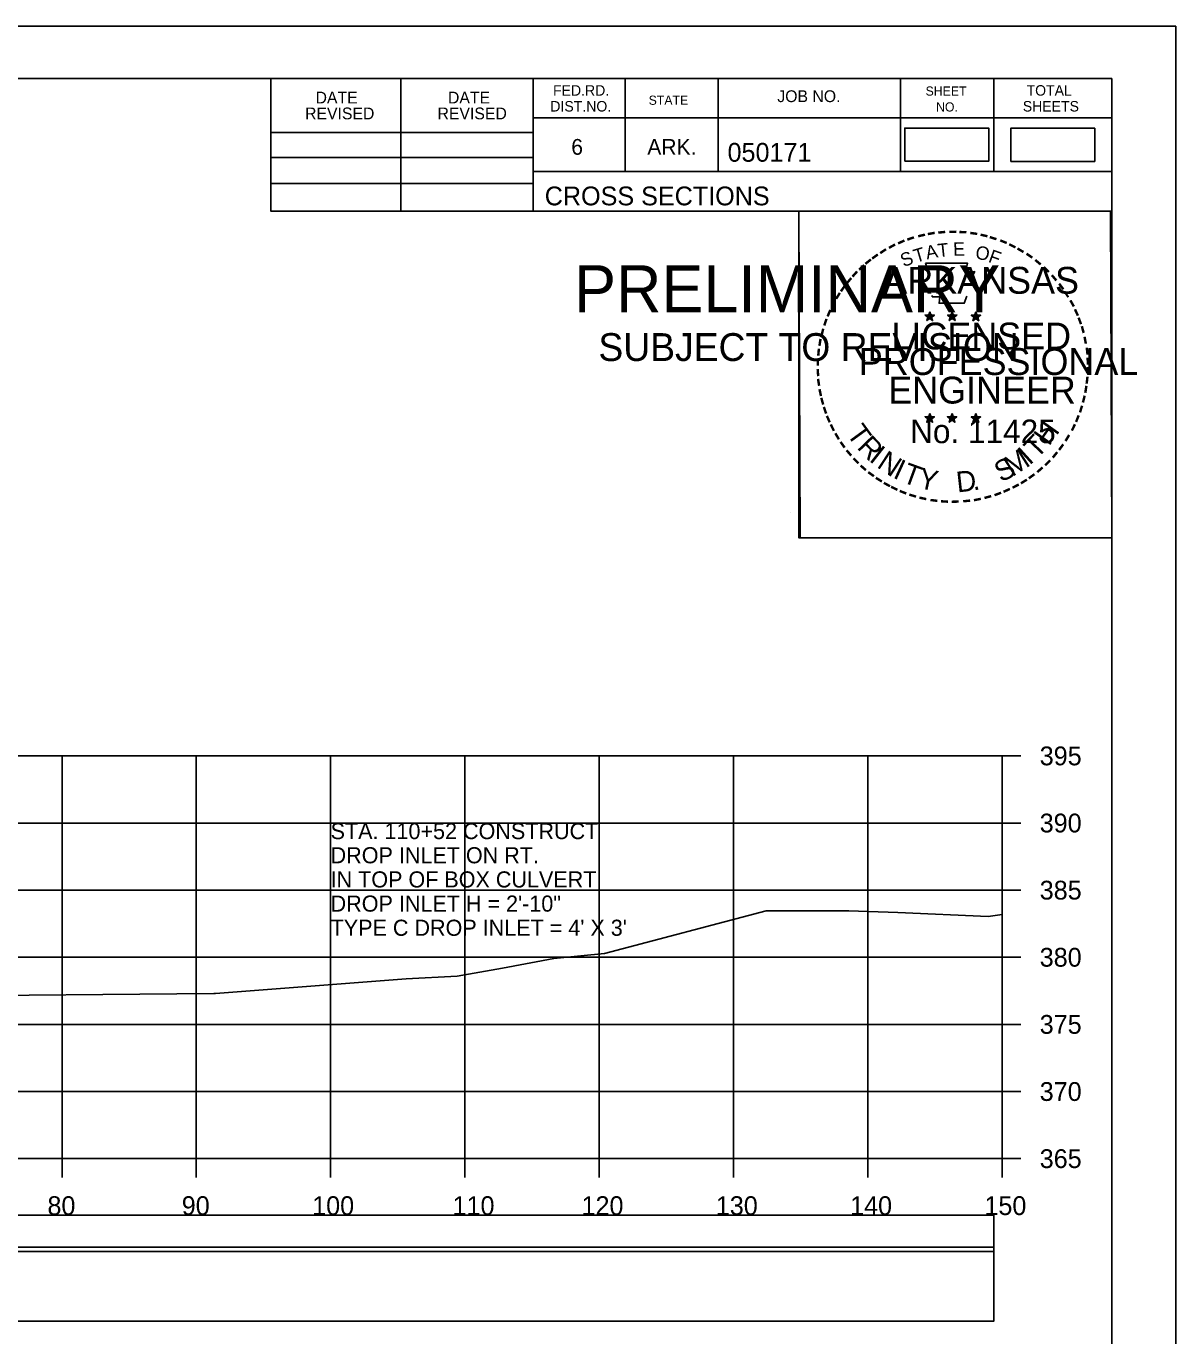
# Model space of a CAD drawing. Extents: x -37291014 to -37290680, y -936053 to -933067.
# Drawn here: x -37290765.8 to -37290680.2, y -934017.5 to -933919.9 of the extents above; entities that cross this region are included whole.
import ezdxf

# ---------------------------------------------------------------- set-up
doc = ezdxf.new("R2010")
doc.units = 0
for name, color, linetype in [('Default', 7, 'Continuous'), ('R_Axis', 7, 'Continuous'), ('R_Axis Annot', 7, 'Continuous'), ('R_Border', 7, 'Continuous'), ('R_Border PE', 7, 'Continuous'), ('R_Border Prem', 7, 'Continuous'), ('R_Exist Surface', 7, 'Continuous'), ('R_Grid', 7, 'Continuous'), ('R_No Plot', 7, 'Continuous'), ('R_Water Annot', 7, 'Continuous')]:
    doc.layers.add(name, color=color, linetype=linetype)

msp = doc.modelspace()

# ---------------------------------------------------------------- linework, layer by layer
at = {"layer": 'Default'}
for points in [[(-37290700.348, -933929.993), (-37290694.098, -933929.993), (-37290694.098, -933927.518), (-37290700.348, -933927.518)], [(-37290692.457, -933930.001), (-37290686.207, -933930.001), (-37290686.207, -933927.525), (-37290692.457, -933927.525)], [(-37290992.481, -934011.188), (-37290693.722, -934011.188), (-37290693.722, -934008.482), (-37290992.481, -934008.482)], [(-37290992.481, -934016.395), (-37290693.722, -934016.395), (-37290693.722, -934010.873), (-37290992.481, -934010.873)]]:
    msp.add_lwpolyline(points, close=True, dxfattribs=at)
at = {"layer": 'R_Axis'}
for p, q in [((-37290693.102, -934004.282), (-37290693.102, -933974.282)), ((-37290691.702, -933974.282), (-37290693.102, -933974.282)), ((-37290691.702, -933979.282), (-37290693.102, -933979.282)), ((-37290691.702, -933984.282), (-37290693.102, -933984.282)), ((-37290691.702, -933989.282), (-37290693.102, -933989.282)), ((-37290691.702, -933994.282), (-37290693.102, -933994.282)), ((-37290691.702, -933999.282), (-37290693.102, -933999.282)), ((-37290993.102, -934004.282), (-37290693.102, -934004.282)), ((-37290763.102, -934005.682), (-37290763.102, -934004.282)), ((-37290753.102, -934005.682), (-37290753.102, -934004.282)), ((-37290743.102, -934005.682), (-37290743.102, -934004.282)), ((-37290733.102, -934005.682), (-37290733.102, -934004.282)), ((-37290723.102, -934005.682), (-37290723.102, -934004.282)), ((-37290713.102, -934005.682), (-37290713.102, -934004.282)), ((-37290703.102, -934005.682), (-37290703.102, -934004.282)), ((-37290693.102, -934005.682), (-37290693.102, -934004.282)), ((-37290691.702, -934004.282), (-37290693.102, -934004.282))]:
    msp.add_line(p, q, dxfattribs=at)
at = {"layer": 'R_Border'}
for p, q in [((-37291001.102, -933923.822), (-37290684.921, -933923.822)), ((-37290747.562, -933933.702), (-37290747.562, -933923.822)), ((-37290737.881, -933933.702), (-37290737.881, -933923.822)), ((-37290728.021, -933923.822), (-37290728.021, -933933.702)), ((-37290721.181, -933923.822), (-37290721.181, -933930.762)), ((-37290714.241, -933923.822), (-37290714.241, -933930.762)), ((-37290700.661, -933923.822), (-37290700.661, -933930.762)), ((-37290693.721, -933923.822), (-37290693.721, -933930.762)), ((-37290684.921, -934129.282), (-37290684.921, -933923.822)), ((-37290684.921, -933926.762), (-37290728.021, -933926.762)), ((-37290684.921, -933926.742), (-37290684.921, -933926.742)), ((-37290747.562, -933927.842), (-37290728.021, -933927.842)), ((-37290747.562, -933929.702), (-37290728.021, -933929.702)), ((-37290684.921, -933930.762), (-37290728.021, -933930.762)), ((-37290725.061, -933930.762), (-37290684.921, -933930.762)), ((-37290747.562, -933931.642), (-37290728.021, -933931.642)), ((-37290684.921, -933933.702), (-37290747.562, -933933.702))]:
    msp.add_line(p, q, dxfattribs=at)
at = {"layer": 'R_Border PE'}
for p, q in [((-37290698.837, -933941.446), (-37290698.488, -933941.557)), ((-37290698.837, -933941.446), (-37290698.584, -933941.491)), ((-37290698.837, -933941.446), (-37290698.6, -933941.568)), ((-37290698.704, -933941.854), (-37290698.488, -933941.557)), ((-37290698.704, -933941.854), (-37290698.578, -933941.61)), ((-37290698.704, -933941.854), (-37290698.49, -933941.637)), ((-37290698.488, -933941.192), (-37290698.529, -933941.444)), ((-37290698.275, -933941.854), (-37290698.49, -933941.64)), ((-37290698.488, -933941.557), (-37290698.488, -933941.192)), ((-37290698.488, -933941.192), (-37290698.439, -933941.442)), ((-37290698.141, -933941.446), (-37290698.488, -933941.557)), ((-37290698.275, -933941.854), (-37290698.488, -933941.557)), ((-37290698.141, -933941.446), (-37290698.427, -933941.495)), ((-37290698.275, -933941.854), (-37290698.412, -933941.563)), ((-37290698.141, -933941.446), (-37290698.345, -933941.548)), ((-37290697.167, -933941.446), (-37290696.818, -933941.557)), ((-37290697.167, -933941.446), (-37290696.914, -933941.491)), ((-37290697.167, -933941.446), (-37290696.93, -933941.568)), ((-37290697.034, -933941.854), (-37290696.818, -933941.557)), ((-37290697.034, -933941.854), (-37290696.908, -933941.61)), ((-37290697.034, -933941.854), (-37290696.82, -933941.637)), ((-37290696.818, -933941.192), (-37290696.859, -933941.444)), ((-37290696.605, -933941.854), (-37290696.82, -933941.64)), ((-37290696.818, -933941.557), (-37290696.818, -933941.192)), ((-37290696.818, -933941.192), (-37290696.769, -933941.442)), ((-37290696.471, -933941.446), (-37290696.818, -933941.557)), ((-37290696.605, -933941.854), (-37290696.818, -933941.557)), ((-37290696.471, -933941.446), (-37290696.757, -933941.495)), ((-37290696.605, -933941.854), (-37290696.742, -933941.563)), ((-37290696.471, -933941.446), (-37290696.675, -933941.548)), ((-37290695.403, -933941.458), (-37290695.054, -933941.569)), ((-37290695.403, -933941.458), (-37290695.15, -933941.503)), ((-37290695.403, -933941.458), (-37290695.166, -933941.58)), ((-37290695.27, -933941.866), (-37290695.054, -933941.569)), ((-37290695.27, -933941.866), (-37290695.144, -933941.622)), ((-37290695.27, -933941.866), (-37290695.056, -933941.649)), ((-37290695.054, -933941.204), (-37290695.095, -933941.456)), ((-37290694.841, -933941.866), (-37290695.056, -933941.652)), ((-37290695.054, -933941.569), (-37290695.054, -933941.204)), ((-37290695.054, -933941.204), (-37290695.005, -933941.454)), ((-37290694.707, -933941.458), (-37290695.054, -933941.569)), ((-37290694.841, -933941.866), (-37290695.054, -933941.569)), ((-37290694.707, -933941.458), (-37290694.993, -933941.507)), ((-37290694.841, -933941.866), (-37290694.978, -933941.575)), ((-37290694.707, -933941.458), (-37290694.911, -933941.56)), ((-37290698.841, -933949.019), (-37290698.492, -933949.13)), ((-37290698.841, -933949.019), (-37290698.588, -933949.064)), ((-37290698.841, -933949.019), (-37290698.604, -933949.141)), ((-37290698.708, -933949.427), (-37290698.492, -933949.13)), ((-37290698.708, -933949.427), (-37290698.582, -933949.183)), ((-37290698.708, -933949.427), (-37290698.494, -933949.21)), ((-37290698.492, -933948.765), (-37290698.533, -933949.017)), ((-37290698.279, -933949.427), (-37290698.494, -933949.213)), ((-37290698.492, -933949.13), (-37290698.492, -933948.765)), ((-37290698.492, -933948.765), (-37290698.443, -933949.015)), ((-37290698.145, -933949.019), (-37290698.492, -933949.13)), ((-37290698.279, -933949.427), (-37290698.492, -933949.13)), ((-37290698.145, -933949.019), (-37290698.431, -933949.068)), ((-37290698.279, -933949.427), (-37290698.416, -933949.136)), ((-37290698.145, -933949.019), (-37290698.349, -933949.121)), ((-37290697.172, -933949.019), (-37290696.823, -933949.13)), ((-37290697.172, -933949.019), (-37290696.919, -933949.064)), ((-37290697.172, -933949.019), (-37290696.935, -933949.141)), ((-37290697.039, -933949.427), (-37290696.823, -933949.13)), ((-37290697.039, -933949.427), (-37290696.913, -933949.183)), ((-37290697.039, -933949.427), (-37290696.825, -933949.21)), ((-37290696.823, -933948.765), (-37290696.864, -933949.017)), ((-37290696.61, -933949.427), (-37290696.825, -933949.213)), ((-37290696.823, -933949.13), (-37290696.823, -933948.765)), ((-37290696.823, -933948.765), (-37290696.774, -933949.015)), ((-37290696.476, -933949.019), (-37290696.823, -933949.13)), ((-37290696.61, -933949.427), (-37290696.823, -933949.13)), ((-37290696.476, -933949.019), (-37290696.762, -933949.068)), ((-37290696.61, -933949.427), (-37290696.747, -933949.136)), ((-37290696.476, -933949.019), (-37290696.68, -933949.121)), ((-37290695.405, -933949.029), (-37290695.056, -933949.14)), ((-37290695.405, -933949.029), (-37290695.152, -933949.074)), ((-37290695.405, -933949.029), (-37290695.168, -933949.151)), ((-37290695.272, -933949.437), (-37290695.056, -933949.14)), ((-37290695.272, -933949.437), (-37290695.146, -933949.193)), ((-37290695.272, -933949.437), (-37290695.058, -933949.22)), ((-37290695.056, -933948.775), (-37290695.097, -933949.027)), ((-37290694.843, -933949.437), (-37290695.058, -933949.223)), ((-37290695.056, -933949.14), (-37290695.056, -933948.775)), ((-37290695.056, -933948.775), (-37290695.007, -933949.025)), ((-37290694.709, -933949.029), (-37290695.056, -933949.14)), ((-37290694.843, -933949.437), (-37290695.056, -933949.14)), ((-37290694.709, -933949.029), (-37290694.995, -933949.078)), ((-37290694.843, -933949.437), (-37290694.98, -933949.146)), ((-37290694.709, -933949.029), (-37290694.913, -933949.131))]:
    msp.add_line(p, q, dxfattribs=at)
for points in [[(-37290698.796, -933937.568), (-37290698.527, -933938.395)], [(-37290695.285, -933938.49), (-37290695.143, -933938.206), (-37290695.828, -933938.23), (-37290695.68, -933937.568), (-37290698.796, -933937.568)], [(-37290698.304, -933939.991), (-37290698.304, -933940.078), (-37290697.741, -933940.097), (-37290697.795, -933940.57), (-37290695.925, -933940.57), (-37290695.724, -933940.034)], [(-37290698.488, -933941.192), (-37290698.275, -933941.854), (-37290698.837, -933941.446), (-37290698.141, -933941.446), (-37290698.704, -933941.854), (-37290698.488, -933941.192)], [(-37290696.818, -933941.192), (-37290696.605, -933941.854), (-37290697.167, -933941.446), (-37290696.471, -933941.446), (-37290697.034, -933941.854), (-37290696.818, -933941.192)], [(-37290695.054, -933941.204), (-37290694.841, -933941.866), (-37290695.403, -933941.458), (-37290694.707, -933941.458), (-37290695.27, -933941.866), (-37290695.054, -933941.204)], [(-37290698.492, -933948.765), (-37290698.279, -933949.427), (-37290698.841, -933949.019), (-37290698.145, -933949.019), (-37290698.708, -933949.427), (-37290698.492, -933948.765)], [(-37290696.823, -933948.765), (-37290696.61, -933949.427), (-37290697.172, -933949.019), (-37290696.476, -933949.019), (-37290697.039, -933949.427), (-37290696.823, -933948.765)], [(-37290695.056, -933948.775), (-37290694.843, -933949.437), (-37290695.405, -933949.029), (-37290694.709, -933949.029), (-37290695.272, -933949.437), (-37290695.056, -933948.775)]]:
    msp.add_lwpolyline(points, dxfattribs=at)
for centre, radius in [((-37290698.489, -933941.558), 0.172), ((-37290698.489, -933941.558), 0.145), ((-37290698.489, -933941.558), 0.116), ((-37290698.489, -933941.558), 0.0991), ((-37290698.489, -933941.558), 0.0747), ((-37290698.489, -933941.558), 0.0495), ((-37290698.489, -933941.558), 0.0296), ((-37290696.819, -933941.558), 0.172), ((-37290696.819, -933941.558), 0.145), ((-37290696.819, -933941.558), 0.116), ((-37290696.819, -933941.558), 0.0991), ((-37290696.819, -933941.558), 0.0747), ((-37290696.819, -933941.558), 0.0495), ((-37290696.819, -933941.558), 0.0296), ((-37290695.055, -933941.57), 0.172), ((-37290695.055, -933941.57), 0.145), ((-37290695.055, -933941.57), 0.116), ((-37290695.055, -933941.57), 0.0991), ((-37290695.055, -933941.57), 0.0747), ((-37290695.055, -933941.57), 0.0495), ((-37290695.055, -933941.57), 0.0296), ((-37290698.493, -933949.131), 0.172), ((-37290698.493, -933949.131), 0.145), ((-37290698.493, -933949.131), 0.116), ((-37290698.493, -933949.131), 0.0991), ((-37290698.493, -933949.131), 0.0747), ((-37290698.493, -933949.131), 0.0495), ((-37290698.493, -933949.131), 0.0296), ((-37290696.824, -933949.131), 0.172), ((-37290696.824, -933949.131), 0.145), ((-37290696.824, -933949.131), 0.116), ((-37290696.824, -933949.131), 0.0991), ((-37290696.824, -933949.131), 0.0747), ((-37290696.824, -933949.131), 0.0495), ((-37290696.824, -933949.131), 0.0296), ((-37290695.057, -933949.141), 0.172), ((-37290695.057, -933949.141), 0.145), ((-37290695.057, -933949.141), 0.116), ((-37290695.057, -933949.141), 0.0991), ((-37290695.057, -933949.141), 0.0747), ((-37290695.057, -933949.141), 0.0495), ((-37290695.057, -933949.141), 0.0296)]:
    msp.add_circle(centre, radius, dxfattribs=at)
at = {"layer": 'R_Exist Surface'}
msp.add_lwpolyline([(-37290773.832, -933992.179), (-37290751.804, -933991.972), (-37290751.668, -933991.971), (-37290737.47, -933990.89), (-37290733.676, -933990.681), (-37290730.307, -933990.091), (-37290726.469, -933989.382), (-37290722.716, -933988.993), (-37290710.675, -933985.833), (-37290710.488, -933985.828), (-37290709.802, -933985.83), (-37290704.503, -933985.827), (-37290700.861, -933985.94), (-37290694.132, -933986.256), (-37290693.102, -933986.089)], dxfattribs=at)
at = {"layer": 'R_Grid'}
for p, q in [((-37290993.102, -933974.282), (-37290693.102, -933974.282)), ((-37290763.102, -934004.282), (-37290763.102, -933974.282)), ((-37290753.102, -934004.282), (-37290753.102, -933974.282)), ((-37290743.102, -934004.282), (-37290743.102, -933974.282)), ((-37290733.102, -934004.282), (-37290733.102, -933974.282)), ((-37290723.102, -934004.282), (-37290723.102, -933974.282)), ((-37290713.102, -934004.282), (-37290713.102, -933974.282)), ((-37290703.102, -934004.282), (-37290703.102, -933974.282)), ((-37290693.102, -934004.282), (-37290693.102, -933974.282)), ((-37290993.102, -933979.282), (-37290693.102, -933979.282)), ((-37290993.102, -933984.282), (-37290693.102, -933984.282)), ((-37290993.102, -933989.282), (-37290693.102, -933989.282)), ((-37290993.102, -933994.282), (-37290693.102, -933994.282)), ((-37290993.102, -933999.282), (-37290693.102, -933999.282)), ((-37290993.102, -934004.282), (-37290693.102, -934004.282))]:
    msp.add_line(p, q, dxfattribs=at)
at = {"layer": 'R_No Plot'}
for p, q in [((-37291013.502, -933919.927), (-37290680.169, -933919.927)), ((-37290708.887, -933956.157), (-37290708.887, -933956.157))]:
    msp.add_line(p, q, dxfattribs=at)
for points in [[(-37291013.509, -933919.927), (-37290680.169, -933919.927), (-37290680.169, -934133.265), (-37291013.509, -934133.265)], [(-37290767.182, -933923.822), (-37290747.562, -933923.822), (-37290747.562, -933933.702), (-37290731.449, -933933.702), (-37290708.25, -933933.702), (-37290708.25, -933958.034), (-37290684.921, -933958.034), (-37290684.921, -934129.282), (-37291001.102, -934129.282), (-37291001.102, -933923.822)], [(-37290708.25, -933933.702), (-37290685.042, -933933.702), (-37290684.921, -933958.034), (-37290708.129, -933958.034)]]:
    msp.add_lwpolyline(points, close=True, dxfattribs=at)

# ---------------------------------------------------------------- texts
at = {"layer": 'R_Axis Annot'}
for s, p in [('395', (-37290690.302, -933974.982)), ('390', (-37290690.302, -933979.982)), ('385', (-37290690.302, -933984.982)), ('380', (-37290690.302, -933989.982)), ('375', (-37290690.302, -933994.982)), ('370', (-37290690.302, -933999.982)), ('365', (-37290690.302, -934004.982)), ('80', (-37290764.187, -934008.482)), ('90', (-37290754.187, -934008.482)), ('100', (-37290744.474, -934008.482)), ('110', (-37290734.022, -934008.482)), ('120', (-37290724.419, -934008.482)), ('130', (-37290714.419, -934008.482)), ('140', (-37290704.419, -934008.482)), ('150', (-37290694.419, -934008.482))]:
    msp.add_text(s, height=1.4, dxfattribs=at).set_placement(p)
at = {"layer": 'R_Border'}
for s, height, p in [('DATE', 0.8792, (-37290744.224, -933925.685)), ('DATE', 0.8792, (-37290734.364, -933925.685)), ('FED.RD.', 0.7819, (-37290726.541, -933925.102)), ('STATE', 0.684, (-37290719.421, -933925.782)), ('JOB NO.', 0.8792, (-37290709.841, -933925.582)), ('SHEET', 0.684, (-37290698.801, -933925.102)), ('TOTAL', 0.7819, (-37290691.281, -933925.102)), ('REVISED', 0.8792, (-37290745.004, -933926.865)), ('REVISED', 0.8792, (-37290735.144, -933926.865)), ('DIST.NO.', 0.7819, (-37290726.741, -933926.282)), ('NO.', 0.684, (-37290698.021, -933926.282)), ('SHEETS', 0.7819, (-37290691.561, -933926.282)), ('6', 1.172, (-37290725.181, -933929.502)), ('ARK.', 1.1723, (-37290719.521, -933929.502)), ('050171', 1.4, (-37290713.546, -933930.022)), ('CROSS SECTIONS', 1.4, (-37290727.158, -933933.272))]:
    msp.add_text(s, height=height, dxfattribs=at).set_placement(p)
at = {"layer": 'R_Border PE'}
for s, height, rotation, p in [('-', 1.6, 24.30721, (-37290700.682, -933936.71)), ('-', 1.6, 19.17608, (-37290700.048, -933936.441)), ('-', 1.6, 13.63015, (-37290699.298, -933936.2)), ('-', 1.6, 10.21935, (-37290698.62, -933936.038)), ('-', 1.6, 5.89682, (-37290697.891, -933935.928)), ('-', 1.6, 0.18623, (-37290697.119, -933935.856)), ('-', 1.6, 357.74304, (-37290696.396, -933935.869)), ('-', 1.6, 352.16172, (-37290695.652, -933935.925)), ('-', 1.6, 347.20489, (-37290694.933, -933936.039)), ('-', 1.6, 342.3362, (-37290694.298, -933936.194)), ('-', 1.6, 337.85509, (-37290693.563, -933936.417)), ('-', 1.6, 36.23174, (-37290702.49, -933937.792)), ('-', 1.6, 34.06357, (-37290701.912, -933937.397)), ('-', 1.6, 28.79182, (-37290701.315, -933937.027)), ('S', 1, 21.59401, (-37290700.441, -933937.89)), ('T', 1, 16.4036, (-37290699.527, -933937.559)), ('A', 1, 11.21318, (-37290698.701, -933937.308)), ('T', 1, 6.02276, (-37290697.852, -933937.142)), ('E', 1, 0.83234, (-37290696.747, -933937.032)), ('O', 1, 350.4515, (-37290695.143, -933937.242)), ('F', 1, 340.07066, (-37290694.189, -933937.47)), ('-', 1.6, 334.12109, (-37290692.932, -933936.688)), ('-', 1.6, 329.64089, (-37290692.353, -933936.971)), ('-', 1.6, 325.86266, (-37290691.71, -933937.332)), ('-', 1.6, 42.96224, (-37290703.399, -933938.587)), ('-', 1.6, 38.95066, (-37290702.966, -933938.17)), ('-', 1.6, 320.52971, (-37290691.1, -933937.758)), ('-', 1.6, 315.57859, (-37290690.501, -933938.246)), ('-', 1.6, 50.61417, (-37290704.25, -933939.551)), ('-', 1.6, 48.42305, (-37290703.847, -933939.065)), ('-', 1.6, 309.87973, (-37290689.932, -933938.796)), ('-', 1.6, 58.07063, (-37290704.988, -933940.645)), ('-', 1.6, 54.23247, (-37290704.663, -933940.118)), ('-', 1.6, 306.65218, (-37290689.407, -933939.398)), ('-', 1.4, 303.67529, (-37290688.921, -933939.966)), ('-', 1.6, 62.87135, (-37290705.301, -933941.259)), ('-', 1.6, 299.66835, (-37290688.602, -933940.573)), ('-', 1.6, 72.39447, (-37290705.779, -933942.5)), ('-', 1.6, 67.77427, (-37290705.56, -933941.87)), ('-', 1.6, 294.66279, (-37290688.278, -933941.185)), ('-', 1.6, 290.57283, (-37290688.021, -933941.762)), ('-', 1.6, 75.46096, (-37290705.976, -933943.214)), ('-', 1.6, 285.12326, (-37290687.787, -933942.342)), ('-', 1.6, 81.20126, (-37290706.108, -933943.927)), ('-', 1.6, 280.54934, (-37290687.587, -933943.084)), ('-', 1.6, 89.06224, (-37290706.209, -933945.319)), ('-', 1.6, 85.18634, (-37290706.184, -933944.618)), ('-', 1.6, 276.59616, (-37290687.425, -933943.852)), ('-', 1.6, 274.33011, (-37290687.365, -933944.574)), ('-', 1.6, 94.19588, (-37290706.174, -933946.044)), ('-', 1.6, 269.94067, (-37290687.331, -933945.206)), ('-', 1.6, 98.94793, (-37290706.102, -933946.711)), ('-', 1.6, 260.99529, (-37290687.421, -933946.526)), ('-', 1.6, 263.5172, (-37290687.35, -933945.872)), ('-', 1.6, 101.71495, (-37290705.967, -933947.444)), ('-', 1.6, 105.45785, (-37290705.805, -933948.039)), ('-', 1.6, 255.7626, (-37290687.531, -933947.204)), ('-', 1.6, 109.08742, (-37290705.59, -933948.67)), ('-', 1.6, 252.86809, (-37290687.712, -933947.924)), ('-', 1.6, 114.06432, (-37290705.336, -933949.266)), ('-', 1.6, 115.72885, (-37290705.031, -933949.884)), ('T', 1.54, 306.04056, (-37290704.732, -933950.292)), ('H', 1.54, 54.60883, (-37290689.612, -933951.257)), ('-', 1.6, 244.61971, (-37290688.197, -933949.226)), ('-', 1.6, 247.88866, (-37290687.935, -933948.597)), ('-', 1.6, 120.44712, (-37290704.674, -933950.47)), ('R', 1.54, 314.00497, (-37290703.969, -933951.34)), ('T', 1.54, 46.64442, (-37290690.501, -933952.2)), ('-', 1.6, 239.07125, (-37290688.591, -933949.978)), ('-', 1.6, 125.89344, (-37290704.271, -933951.031)), ('-', 1.6, 130.71812, (-37290703.809, -933951.583)), ('I', 1.54, 321.96938, (-37290703.069, -933952.272)), ('N', 1.54, 326.50021, (-37290702.502, -933952.744)), ('M', 1.54, 32.65632, (-37290692.347, -933953.525)), ('I', 1.54, 42.11359, (-37290691.063, -933952.678)), ('-', 1.6, 231.25377, (-37290689.423, -933951.197)), ('-', 1.6, 233.84524, (-37290688.993, -933950.631)), ('-', 1.6, 134.22381, (-37290703.292, -933952.128)), ('-', 1.6, 138.93382, (-37290702.767, -933952.592)), ('I', 1.54, 335.36034, (-37290701.294, -933953.53)), ('T', 1.54, 339.89117, (-37290700.633, -933953.857)), ('S', 1.54, 26.9312, (-37290693.186, -933953.931)), ('-', 1.6, 225.76533, (-37290689.902, -933951.761)), ('-', 1.6, 144.64634, (-37290702.211, -933952.998)), ('-', 1.6, 148.08978, (-37290701.65, -933953.369)), ('Y', 1.54, 347.85558, (-37290699.416, -933954.303)), ('D', 1.54, 6.39691, (-37290696.431, -933954.661)), ('-', 1.6, 215.73633, (-37290690.973, -933952.742)), ('-', 1.6, 221.08509, (-37290690.424, -933952.27)), ('-', 1.6, 151.57039, (-37290701.071, -933953.694)), ('-', 1.6, 154.60019, (-37290700.549, -933953.941)), ('-', 1.6, 158.56121, (-37290699.925, -933954.195)), ('.', 1.54, 13.76417, (-37290695.239, -933954.534)), ('-', 1.6, 204.25161, (-37290692.689, -933953.794)), ('-', 1.6, 207.35684, (-37290692.065, -933953.475)), ('-', 1.6, 212.24909, (-37290691.507, -933953.129)), ('-', 1.6, 162.79826, (-37290699.238, -933954.408)), ('-', 1.6, 167.55551, (-37290698.523, -933954.572)), ('-', 1.6, 173.11546, (-37290697.751, -933954.682)), ('-', 1.6, 176.51827, (-37290697.003, -933954.735)), ('-', 1.6, 181.59176, (-37290696.259, -933954.716)), ('-', 1.6, 185.81666, (-37290695.45, -933954.64)), ('-', 1.6, 191.28576, (-37290694.714, -933954.508)), ('-', 1.6, 195.47429, (-37290693.985, -933954.309)), ('-', 1.6, 200.71842, (-37290693.308, -933954.067))]:
    msp.add_text(s, height=height, rotation=rotation, dxfattribs=at).set_placement(p)
for s, height, p in [('ARKANSAS', 2, (-37290701.943, -933939.856)), ('DWB', 0.01, (-37290698.5, -933941.563)), ('DWB', 0.01, (-37290696.831, -933941.563)), ('DWB', 0.01, (-37290695.066, -933941.574)), ('LICENSED', 2, (-37290701.345, -933944.005)), ('PROFESSIONAL', 2, (-37290703.769, -933945.909)), ('ENGINEER', 2, (-37290701.582, -933948.034)), ('No. 11425', 1.757, (-37290699.954, -933950.985)), ('DWB', 0.01, (-37290698.504, -933949.135)), ('DWB', 0.01, (-37290696.835, -933949.135)), ('DWB', 0.01, (-37290695.068, -933949.145))]:
    msp.add_text(s, height=height, dxfattribs=at).set_placement(p)
at = {"layer": 'R_Border Prem'}
for s, height, p in [('PRELIMINARY', 3.50001, (-37290724.97, -933941.238)), ('DWB', 0.01, (-37290724.224, -933939.389)), ('SUBJECT TO REVISION', 2.07511, (-37290723.161, -933944.867))]:
    msp.add_text(s, height=height, dxfattribs=at).set_placement(p)
at = {"layer": 'R_Water Annot'}
for s, p in [('STA. 110+52 CONSTRUCT', (-37290743.102, -933980.482)), ('DROP INLET ON RT.', (-37290743.102, -933982.282)), ('IN TOP OF BOX CULVERT', (-37290743.102, -933984.082)), ('DROP INLET H = 2\'-10"', (-37290743.102, -933985.882)), ("TYPE C DROP INLET = 4' X 3'", (-37290743.102, -933987.682))]:
    msp.add_text(s, height=1.2, dxfattribs=at).set_placement(p)

doc.saveas('drawing.dxf')
